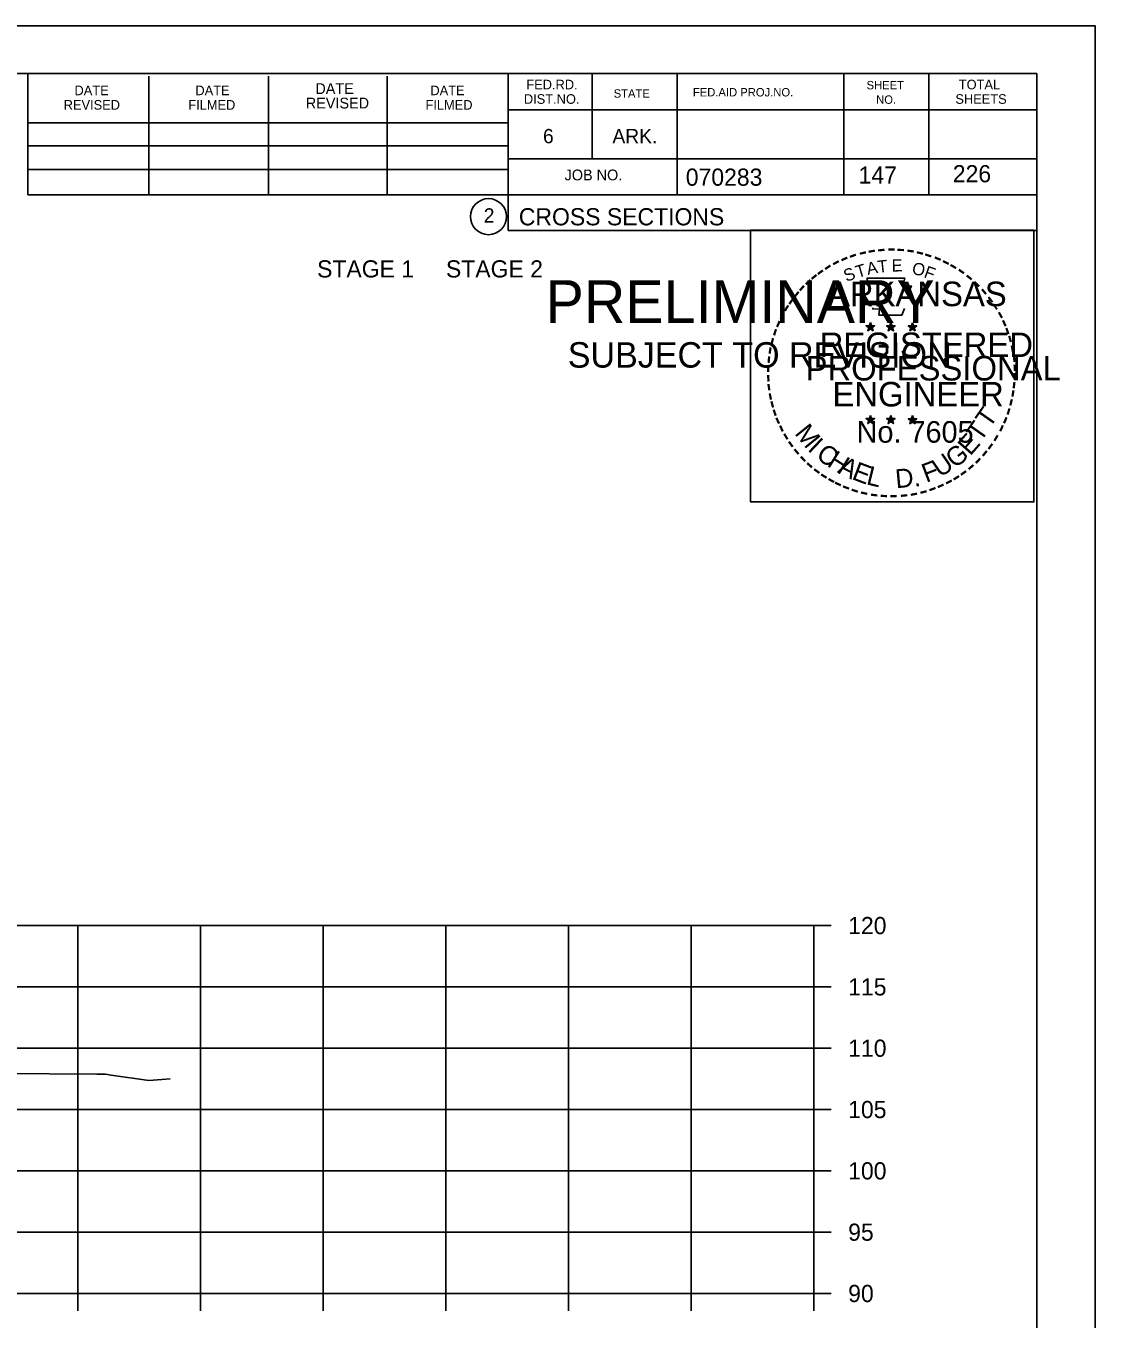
# Model space of a CAD drawing. Extents: x 1175611 to 1176402, y -433344 to -416213.
# Drawn here: x 1175856.7 to 1175943.9, y -433235.6 to -433130.2 of the extents above; entities that cross this region are included whole.
import ezdxf

# ---------------------------------------------------------------- set-up
doc = ezdxf.new("R2010")
doc.units = 0
for name, color, linetype in [('Default', 7, 'Continuous'), ('R_Axis', 7, 'Continuous'), ('R_Axis Annot', 7, 'Continuous'), ('R_Border', 7, 'Continuous'), ('R_Border Notes', 7, 'Continuous'), ('R_Border PE', 7, 'Continuous'), ('R_Border Prem', 7, 'Continuous'), ('R_Exist Surface', 7, 'Continuous'), ('R_Grid', 7, 'Continuous'), ('R_No Plot', 7, 'Continuous')]:
    doc.layers.add(name, color=color, linetype=linetype)

msp = doc.modelspace()

# ---------------------------------------------------------------- linework, layer by layer
at = {"layer": 'R_Axis'}
for p, q in [((1175920.97, -433233.55), (1175920.97, -433203.55)), ((1175922.37, -433203.55), (1175920.97, -433203.55)), ((1175922.37, -433208.55), (1175920.97, -433208.55)), ((1175922.37, -433213.55), (1175920.97, -433213.55)), ((1175922.37, -433218.55), (1175920.97, -433218.55)), ((1175922.37, -433223.55), (1175920.97, -433223.55)), ((1175922.37, -433228.55), (1175920.97, -433228.55)), ((1175640.97, -433233.55), (1175920.97, -433233.55)), ((1175860.97, -433234.95), (1175860.97, -433233.55)), ((1175870.97, -433234.95), (1175870.97, -433233.55)), ((1175880.97, -433234.95), (1175880.97, -433233.55)), ((1175890.97, -433234.95), (1175890.97, -433233.55)), ((1175900.97, -433234.95), (1175900.97, -433233.55)), ((1175910.97, -433234.95), (1175910.97, -433233.55)), ((1175920.97, -433234.95), (1175920.97, -433233.55)), ((1175922.37, -433233.55), (1175920.97, -433233.55))]:
    msp.add_line(p, q, dxfattribs=at)
at = {"layer": 'R_Border'}
for p, q in [((1175622.97, -433134.09), (1175939.15, -433134.09)), ((1175856.89, -433143.97), (1175856.89, -433134.09)), ((1175866.75, -433143.97), (1175866.75, -433134.29)), ((1175876.51, -433143.97), (1175876.51, -433134.29)), ((1175886.19, -433143.97), (1175886.19, -433134.29)), ((1175896.05, -433134.09), (1175896.05, -433146.89)), ((1175902.89, -433134.09), (1175902.89, -433141.03)), ((1175909.83, -433134.09), (1175909.83, -433143.97)), ((1175923.41, -433134.09), (1175923.41, -433143.97)), ((1175930.35, -433134.09), (1175930.35, -433143.97)), ((1175939.15, -433339.55), (1175939.15, -433134.09)), ((1175939.15, -433137.03), (1175896.05, -433137.03)), ((1175939.15, -433137.01), (1175939.15, -433137.01)), ((1175856.89, -433138.11), (1175896.05, -433138.11)), ((1175856.89, -433139.97), (1175896.05, -433139.97)), ((1175939.15, -433141.03), (1175896.05, -433141.03)), ((1175899.01, -433141.03), (1175939.15, -433141.03)), ((1175856.89, -433143.97), (1175856.89, -433141.91)), ((1175856.89, -433141.91), (1175896.05, -433141.91)), ((1175939.15, -433143.97), (1175856.89, -433143.97)), ((1175896.05, -433146.89), (1175939.15, -433146.89))]:
    msp.add_line(p, q, dxfattribs=at)
msp.add_circle((1175894.44, -433145.75), 1.47, dxfattribs=at)
at = {"layer": 'R_Border PE'}
for p, q in [((1175925.23, -433154.64), (1175925.58, -433154.75)), ((1175925.23, -433154.64), (1175925.49, -433154.69)), ((1175925.23, -433154.64), (1175925.47, -433154.77)), ((1175925.37, -433155.05), (1175925.58, -433154.75)), ((1175925.37, -433155.05), (1175925.49, -433154.81)), ((1175925.37, -433155.05), (1175925.58, -433154.83)), ((1175925.58, -433154.39), (1175925.54, -433154.64)), ((1175925.58, -433154.75), (1175925.58, -433154.39)), ((1175925.58, -433154.39), (1175925.63, -433154.64)), ((1175925.93, -433154.64), (1175925.58, -433154.75)), ((1175925.8, -433155.05), (1175925.58, -433154.75)), ((1175925.8, -433155.05), (1175925.58, -433154.84)), ((1175925.93, -433154.64), (1175925.64, -433154.69)), ((1175925.8, -433155.05), (1175925.66, -433154.76)), ((1175925.93, -433154.64), (1175925.73, -433154.75)), ((1175926.9, -433154.64), (1175927.25, -433154.75)), ((1175926.9, -433154.64), (1175927.16, -433154.69)), ((1175926.9, -433154.64), (1175927.14, -433154.77)), ((1175927.04, -433155.05), (1175927.25, -433154.75)), ((1175927.04, -433155.05), (1175927.16, -433154.81)), ((1175927.04, -433155.05), (1175927.25, -433154.83)), ((1175927.25, -433154.39), (1175927.21, -433154.64)), ((1175927.25, -433154.75), (1175927.25, -433154.39)), ((1175927.25, -433154.39), (1175927.3, -433154.64)), ((1175927.6, -433154.64), (1175927.25, -433154.75)), ((1175927.47, -433155.05), (1175927.25, -433154.75)), ((1175927.47, -433155.05), (1175927.25, -433154.84)), ((1175927.6, -433154.64), (1175927.31, -433154.69)), ((1175927.47, -433155.05), (1175927.33, -433154.76)), ((1175927.6, -433154.64), (1175927.4, -433154.75)), ((1175928.67, -433154.66), (1175929.02, -433154.77)), ((1175928.67, -433154.66), (1175928.92, -433154.7)), ((1175928.67, -433154.66), (1175928.91, -433154.78)), ((1175928.8, -433155.06), (1175929.02, -433154.77)), ((1175928.8, -433155.06), (1175928.93, -433154.82)), ((1175928.8, -433155.06), (1175929.02, -433154.85)), ((1175929.02, -433154.4), (1175928.98, -433154.65)), ((1175929.02, -433154.77), (1175929.02, -433154.4)), ((1175929.02, -433154.4), (1175929.07, -433154.65)), ((1175929.36, -433154.66), (1175929.02, -433154.77)), ((1175929.23, -433155.06), (1175929.02, -433154.77)), ((1175929.23, -433155.06), (1175929.02, -433154.85)), ((1175929.36, -433154.66), (1175929.08, -433154.7)), ((1175929.23, -433155.06), (1175929.09, -433154.77)), ((1175929.36, -433154.66), (1175929.16, -433154.76)), ((1175925.23, -433162.22), (1175925.58, -433162.33)), ((1175925.23, -433162.22), (1175925.48, -433162.26)), ((1175925.23, -433162.22), (1175925.47, -433162.34)), ((1175925.36, -433162.62), (1175925.58, -433162.33)), ((1175925.36, -433162.62), (1175925.49, -433162.38)), ((1175925.36, -433162.62), (1175925.58, -433162.41)), ((1175925.58, -433161.96), (1175925.54, -433162.21)), ((1175925.58, -433162.33), (1175925.58, -433161.96)), ((1175925.58, -433161.96), (1175925.63, -433162.21)), ((1175925.93, -433162.22), (1175925.58, -433162.33)), ((1175925.79, -433162.62), (1175925.58, -433162.33)), ((1175925.79, -433162.62), (1175925.58, -433162.41)), ((1175925.93, -433162.22), (1175925.64, -433162.27)), ((1175925.79, -433162.62), (1175925.66, -433162.33)), ((1175925.93, -433162.22), (1175925.72, -433162.32)), ((1175926.9, -433162.22), (1175927.25, -433162.33)), ((1175926.9, -433162.22), (1175927.15, -433162.26)), ((1175926.9, -433162.22), (1175927.14, -433162.34)), ((1175927.03, -433162.62), (1175927.25, -433162.33)), ((1175927.03, -433162.62), (1175927.16, -433162.38)), ((1175927.03, -433162.62), (1175927.25, -433162.41)), ((1175927.25, -433161.96), (1175927.21, -433162.21)), ((1175927.25, -433162.33), (1175927.25, -433161.96)), ((1175927.25, -433161.96), (1175927.3, -433162.21)), ((1175927.6, -433162.22), (1175927.25, -433162.33)), ((1175927.46, -433162.62), (1175927.25, -433162.33)), ((1175927.46, -433162.62), (1175927.25, -433162.41)), ((1175927.6, -433162.22), (1175927.31, -433162.27)), ((1175927.46, -433162.62), (1175927.32, -433162.33)), ((1175927.6, -433162.22), (1175927.39, -433162.32)), ((1175928.67, -433162.23), (1175929.02, -433162.34)), ((1175928.67, -433162.23), (1175928.92, -433162.27)), ((1175928.67, -433162.23), (1175928.9, -433162.35)), ((1175928.8, -433162.63), (1175929.02, -433162.34)), ((1175928.8, -433162.63), (1175928.93, -433162.39)), ((1175928.8, -433162.63), (1175929.01, -433162.42)), ((1175929.02, -433161.97), (1175928.97, -433162.22)), ((1175929.23, -433162.63), (1175929.01, -433162.42)), ((1175929.02, -433162.34), (1175929.02, -433161.97)), ((1175929.02, -433161.97), (1175929.06, -433162.22)), ((1175929.36, -433162.23), (1175929.02, -433162.34)), ((1175929.23, -433162.63), (1175929.02, -433162.34)), ((1175929.36, -433162.23), (1175929.08, -433162.28)), ((1175929.23, -433162.63), (1175929.09, -433162.34)), ((1175929.36, -433162.23), (1175929.16, -433162.33))]:
    msp.add_line(p, q, dxfattribs=at)
for points in [[(1175925.28, -433150.77), (1175925.54, -433151.59)], [(1175928.79, -433151.69), (1175928.93, -433151.4), (1175928.24, -433151.43), (1175928.39, -433150.77), (1175925.28, -433150.77)], [(1175925.77, -433153.19), (1175925.77, -433153.28), (1175926.33, -433153.29), (1175926.28, -433153.77), (1175928.15, -433153.77), (1175928.35, -433153.23)], [(1175925.58, -433154.39), (1175925.8, -433155.05), (1175925.23, -433154.64), (1175925.93, -433154.64), (1175925.37, -433155.05), (1175925.58, -433154.39)], [(1175927.25, -433154.39), (1175927.47, -433155.05), (1175926.9, -433154.64), (1175927.6, -433154.64), (1175927.04, -433155.05), (1175927.25, -433154.39)], [(1175929.02, -433154.4), (1175929.23, -433155.06), (1175928.67, -433154.66), (1175929.36, -433154.66), (1175928.8, -433155.06), (1175929.02, -433154.4)], [(1175925.58, -433161.96), (1175925.79, -433162.62), (1175925.23, -433162.22), (1175925.93, -433162.22), (1175925.36, -433162.62), (1175925.58, -433161.96)], [(1175927.25, -433161.96), (1175927.46, -433162.62), (1175926.9, -433162.22), (1175927.6, -433162.22), (1175927.03, -433162.62), (1175927.25, -433161.96)], [(1175929.02, -433161.97), (1175929.23, -433162.63), (1175928.67, -433162.23), (1175929.36, -433162.23), (1175928.8, -433162.63), (1175929.02, -433161.97)]]:
    msp.add_lwpolyline(points, dxfattribs=at)
for centre, radius in [((1175925.58, -433154.76), 0.172), ((1175925.58, -433154.76), 0.145), ((1175925.58, -433154.76), 0.116), ((1175925.58, -433154.76), 0.0991), ((1175925.58, -433154.76), 0.0747), ((1175925.58, -433154.76), 0.0495), ((1175925.58, -433154.76), 0.0296), ((1175927.25, -433154.76), 0.172), ((1175927.25, -433154.76), 0.145), ((1175927.25, -433154.76), 0.116), ((1175927.25, -433154.76), 0.0991), ((1175927.25, -433154.76), 0.0747), ((1175927.25, -433154.76), 0.0495), ((1175927.25, -433154.76), 0.0296), ((1175929.02, -433154.77), 0.172), ((1175929.02, -433154.77), 0.145), ((1175929.02, -433154.77), 0.116), ((1175929.02, -433154.77), 0.0991), ((1175929.02, -433154.77), 0.0747), ((1175929.02, -433154.77), 0.0495), ((1175929.02, -433154.77), 0.0296), ((1175925.58, -433162.33), 0.172), ((1175925.58, -433162.33), 0.145), ((1175925.58, -433162.33), 0.116), ((1175925.58, -433162.33), 0.0991), ((1175925.58, -433162.33), 0.0747), ((1175925.58, -433162.33), 0.0495), ((1175925.58, -433162.33), 0.0296), ((1175927.25, -433162.33), 0.172), ((1175927.25, -433162.33), 0.145), ((1175927.25, -433162.33), 0.116), ((1175927.25, -433162.33), 0.0991), ((1175927.25, -433162.33), 0.0747), ((1175927.25, -433162.33), 0.0495), ((1175927.25, -433162.33), 0.0296), ((1175929.01, -433162.34), 0.172), ((1175929.01, -433162.34), 0.145), ((1175929.01, -433162.34), 0.116), ((1175929.01, -433162.34), 0.0991), ((1175929.01, -433162.34), 0.0747), ((1175929.01, -433162.34), 0.0495), ((1175929.01, -433162.34), 0.0296)]:
    msp.add_circle(centre, radius, dxfattribs=at)
at = {"layer": 'R_Exist Surface'}
msp.add_lwpolyline([(1175854.78, -433215.62), (1175862.52, -433215.68), (1175863.22, -433215.68), (1175863.68, -433215.74), (1175866.76, -433216.19), (1175867.81, -433216.09), (1175868.5, -433216.06)], dxfattribs=at)
at = {"layer": 'R_Grid'}
for p, q in [((1175640.97, -433203.55), (1175920.97, -433203.55)), ((1175860.97, -433233.55), (1175860.97, -433203.55)), ((1175870.97, -433233.55), (1175870.97, -433203.55)), ((1175880.97, -433233.55), (1175880.97, -433203.55)), ((1175890.97, -433233.55), (1175890.97, -433203.55)), ((1175900.97, -433233.55), (1175900.97, -433203.55)), ((1175910.97, -433233.55), (1175910.97, -433203.55)), ((1175920.97, -433233.55), (1175920.97, -433203.55)), ((1175640.97, -433208.55), (1175920.97, -433208.55)), ((1175640.97, -433213.55), (1175920.97, -433213.55)), ((1175640.97, -433218.55), (1175920.97, -433218.55)), ((1175640.97, -433223.55), (1175920.97, -433223.55)), ((1175640.97, -433228.55), (1175920.97, -433228.55)), ((1175640.97, -433233.55), (1175920.97, -433233.55))]:
    msp.add_line(p, q, dxfattribs=at)
at = {"layer": 'R_No Plot'}
msp.add_line((1175610.57, -433130.2), (1175943.91, -433130.2), dxfattribs=at)
for points in [[(1175610.57, -433130.2), (1175943.91, -433130.2), (1175943.91, -433343.53), (1175610.57, -433343.53)], [(1175915.82, -433146.86), (1175938.92, -433146.86), (1175938.92, -433169.01), (1175915.82, -433169.01)]]:
    msp.add_lwpolyline(points, close=True, dxfattribs=at)

# ---------------------------------------------------------------- texts
at = {"layer": 'Default'}
msp.add_text('STAGE 1     STAGE 2', height=1.4, dxfattribs=at).set_placement((1175880.47, -433150.71))
at = {"layer": 'R_Axis Annot'}
for s, p in [('120', (1175923.77, -433204.25)), ('115', (1175923.77, -433209.25)), ('110', (1175923.77, -433214.25)), ('105', (1175923.77, -433219.25)), ('100', (1175923.77, -433224.25)), ('95', (1175923.77, -433229.25)), ('90', (1175923.77, -433234.25))]:
    msp.add_text(s, height=1.4, dxfattribs=at).set_placement(p)
at = {"layer": 'R_Border'}
for s, height, p in [('DATE', 0.782, (1175860.69, -433135.85)), ('DATE', 0.782, (1175870.55, -433135.85)), ('DATE', 0.879, (1175880.33, -433135.75)), ('DATE', 0.782, (1175889.71, -433135.85)), ('FED.RD.', 0.782, (1175897.53, -433135.37)), ('FED.AID PROJ.NO.', 0.684, (1175911.11, -433135.95)), ('SHEET', 0.684, (1175925.27, -433135.37)), ('TOTAL', 0.782, (1175932.79, -433135.37)), ('REVISED', 0.782, (1175859.81, -433137.03)), ('FILMED', 0.782, (1175869.97, -433137.03)), ('REVISED', 0.879, (1175879.55, -433136.93)), ('FILMED', 0.782, (1175889.31, -433137.03)), ('DIST.NO.', 0.782, (1175897.33, -433136.55)), ('STATE', 0.684, (1175904.65, -433136.05)), ('NO.', 0.684, (1175926.05, -433136.55)), ('SHEETS', 0.782, (1175932.51, -433136.55)), ('6', 1.17, (1175898.89, -433139.77)), ('ARK.', 1.172, (1175904.55, -433139.77)), ('JOB NO.', 0.879, (1175900.65, -433142.79)), ('070283', 1.4, (1175910.53, -433143.23)), ('2', 1.17, (1175894.06, -433146.24)), ('CROSS SECTIONS', 1.4, (1175896.92, -433146.46))]:
    msp.add_text(s, height=height, rotation=360, dxfattribs=at).set_placement(p)
at = {"layer": 'R_Border Notes'}
for s, p in [('147', (1175924.62, -433143.06)), ('226', (1175932.3, -433142.95))]:
    msp.add_text(s, height=1.4, dxfattribs=at).set_placement(p)
at = {"layer": 'R_Border PE'}
for s, height, rotation, p in [('-', 1.6, 24.3072, (1175923.39, -433149.91)), ('-', 1.6, 19.1761, (1175924.02, -433149.64)), ('-', 1.6, 13.6301, (1175924.77, -433149.4)), ('-', 1.6, 10.2193, (1175925.45, -433149.24)), ('-', 1.6, 5.8968, (1175926.18, -433149.13)), ('-', 1.6, 0.1862, (1175926.95, -433149.05)), ('-', 1.6, 357.743, (1175927.67, -433149.07)), ('-', 1.6, 352.1617, (1175928.42, -433149.12)), ('-', 1.6, 347.2049, (1175929.14, -433149.24)), ('-', 1.6, 342.3362, (1175929.77, -433149.39)), ('-', 1.6, 337.8551, (1175930.51, -433149.61)), ('-', 1.6, 36.2317, (1175921.58, -433150.99)), ('-', 1.6, 34.0636, (1175922.16, -433150.59)), ('-', 1.6, 28.7918, (1175922.76, -433150.22)), ('S', 1, 21.594, (1175923.63, -433151.09)), ('T', 1, 16.4036, (1175924.54, -433150.76)), ('A', 1, 11.2132, (1175925.37, -433150.51)), ('T', 1, 6.0228, (1175926.22, -433150.34)), ('E', 1, 0.8323, (1175927.32, -433150.23)), ('O', 1, 350.4515, (1175928.93, -433150.44)), ('F', 1, 340.0707, (1175929.88, -433150.67)), ('-', 1.6, 334.1211, (1175931.14, -433149.89)), ('-', 1.6, 329.6409, (1175931.72, -433150.17)), ('-', 1.6, 325.8627, (1175932.36, -433150.53)), ('-', 1.6, 42.9622, (1175920.67, -433151.78)), ('-', 1.6, 38.9507, (1175921.1, -433151.37)), ('ARKANSAS', 2, 360, (1175922.13, -433153.05)), ('-', 1.6, 320.5297, (1175932.97, -433150.96)), ('-', 1.6, 315.5786, (1175933.57, -433151.44)), ('-', 1.6, 50.6142, (1175919.82, -433152.75)), ('-', 1.6, 48.423, (1175920.22, -433152.26)), ('-', 1.6, 309.8797, (1175934.14, -433151.99)), ('-', 1.6, 58.0706, (1175919.08, -433153.84)), ('-', 1.6, 54.2325, (1175919.41, -433153.32)), ('-', 1.6, 306.6522, (1175934.66, -433152.6)), ('-', 1.4, 303.6753, (1175935.15, -433153.16)), ('-', 1.6, 67.7743, (1175918.51, -433155.07)), ('-', 1.6, 62.8713, (1175918.77, -433154.46)), ('-', 1.6, 299.6684, (1175935.47, -433153.77)), ('-', 1.6, 294.6628, (1175935.79, -433154.38)), ('-', 1.6, 72.3945, (1175918.29, -433155.7)), ('REGISTERED', 2, 360, (1175921.45, -433157.2)), ('DWB', 0.01, 360, (1175925.57, -433154.76)), ('DWB', 0.01, 360, (1175927.24, -433154.76)), ('DWB', 0.01, 360, (1175929, -433154.77)), ('-', 1.6, 290.5728, (1175936.05, -433154.96)), ('-', 1.6, 81.2013, (1175917.96, -433157.12)), ('-', 1.6, 75.461, (1175918.09, -433156.41)), ('-', 1.6, 285.1233, (1175936.28, -433155.54)), ('-', 1.6, 280.5493, (1175936.48, -433156.28)), ('-', 1.6, 85.1863, (1175917.89, -433157.82)), ('PROFESSIONAL', 2, 360, (1175920.3, -433159.11)), ('-', 1.6, 276.5962, (1175936.65, -433157.05)), ('-', 1.6, 89.0622, (1175917.86, -433158.52)), ('-', 1.6, 274.3301, (1175936.71, -433157.77)), ('-', 1.6, 269.9407, (1175936.74, -433158.4)), ('-', 1.6, 94.1959, (1175917.9, -433159.24)), ('-', 1.6, 98.9479, (1175917.97, -433159.91)), ('ENGINEER', 2, 360, (1175922.49, -433161.23)), ('-', 1.6, 263.5172, (1175936.72, -433159.07)), ('-', 1.6, 101.7149, (1175918.1, -433160.64)), ('-', 1.6, 255.7626, (1175936.54, -433160.4)), ('-', 1.6, 260.9953, (1175936.65, -433159.72)), ('-', 1.6, 105.4578, (1175918.27, -433161.24)), ('-', 1.6, 109.0874, (1175918.48, -433161.87)), ('T', 1.54, 55.055, (1175935.3, -433163.06)), ('-', 1.6, 252.8681, (1175936.36, -433161.12)), ('-', 1.6, 114.0643, (1175918.73, -433162.46)), ('-', 1.6, 115.7289, (1175919.04, -433163.08)), ('M', 1.54, 308.9175, (1175919.35, -433163.44)), ('No. 7605', 1.757, 360, (1175924.46, -433164.18)), ('DWB', 0.01, 360, (1175925.56, -433162.33)), ('DWB', 0.01, 360, (1175927.23, -433162.33)), ('DWB', 0.01, 360, (1175929, -433162.34)), ('T', 1.54, 55.055, (1175934.57, -433164.18)), ('-', 1.6, 244.6197, (1175935.87, -433162.42)), ('-', 1.6, 247.8887, (1175936.14, -433161.79)), ('-', 1.6, 120.4471, (1175919.4, -433163.67)), ('I', 1.54, 316.4636, (1175920.39, -433164.76)), ('E', 1.54, 48.7313, (1175933.72, -433165.31)), ('-', 1.6, 239.0712, (1175935.48, -433163.18)), ('-', 1.6, 125.8934, (1175919.8, -433164.23)), ('-', 1.6, 130.7181, (1175920.26, -433164.78)), ('C', 1.54, 324.0197, (1175921.06, -433165.38)), ('H', 1.54, 327.5342, (1175921.97, -433166.04)), ('G', 1.54, 38.2173, (1175932.47, -433166.33)), ('-', 1.6, 231.2538, (1175934.65, -433164.39)), ('-', 1.6, 233.8452, (1175935.08, -433163.83)), ('-', 1.6, 134.2238, (1175920.78, -433165.33)), ('-', 1.6, 138.9338, (1175921.3, -433165.79)), ('A', 1.54, 332.5513, (1175922.83, -433166.57)), ('E', 1.54, 339.2068, (1175923.99, -433167.13)), ('F', 1.54, 20.8202, (1175930.13, -433167.46)), ('U', 1.54, 34.4052, (1175931.27, -433167.06)), ('-', 1.6, 221.0851, (1175933.65, -433165.47)), ('-', 1.6, 225.7653, (1175934.17, -433164.96)), ('-', 1.6, 144.6463, (1175921.86, -433166.2)), ('-', 1.6, 148.0898, (1175922.42, -433166.57)), ('L', 1.54, 346.2929, (1175925.18, -433167.56)), ('D.', 1.54, 5.2602, (1175927.68, -433167.9)), ('-', 1.6, 212.2491, (1175932.56, -433166.33)), ('-', 1.6, 215.7363, (1175933.1, -433165.94)), ('-', 1.6, 151.5704, (1175923, -433166.89)), ('-', 1.6, 154.6002, (1175923.52, -433167.14)), ('-', 1.6, 158.5612, (1175924.15, -433167.39)), ('-', 1.6, 162.7983, (1175924.83, -433167.61)), ('-', 1.6, 195.4743, (1175930.09, -433167.51)), ('-', 1.6, 200.7184, (1175930.76, -433167.26)), ('-', 1.6, 204.2516, (1175931.38, -433166.99)), ('-', 1.6, 207.3568, (1175932.01, -433166.67)), ('-', 1.6, 167.5555, (1175925.55, -433167.77)), ('-', 1.6, 173.1155, (1175926.32, -433167.88)), ('-', 1.6, 176.5183, (1175927.07, -433167.93)), ('-', 1.6, 181.5918, (1175927.81, -433167.91)), ('-', 1.6, 185.8167, (1175928.62, -433167.84)), ('-', 1.6, 191.2858, (1175929.36, -433167.71))]:
    msp.add_text(s, height=height, rotation=rotation, dxfattribs=at).set_placement(p)
at = {"layer": 'R_Border Prem'}
for s, height, p in [('PRELIMINARY', 3.5, (1175899.1, -433154.43)), ('DWB', 0.01, (1175899.85, -433152.58)), ('SUBJECT TO REVISION', 2.0751, (1175900.91, -433158.06))]:
    msp.add_text(s, height=height, rotation=360, dxfattribs=at).set_placement(p)

doc.saveas('drawing.dxf')
